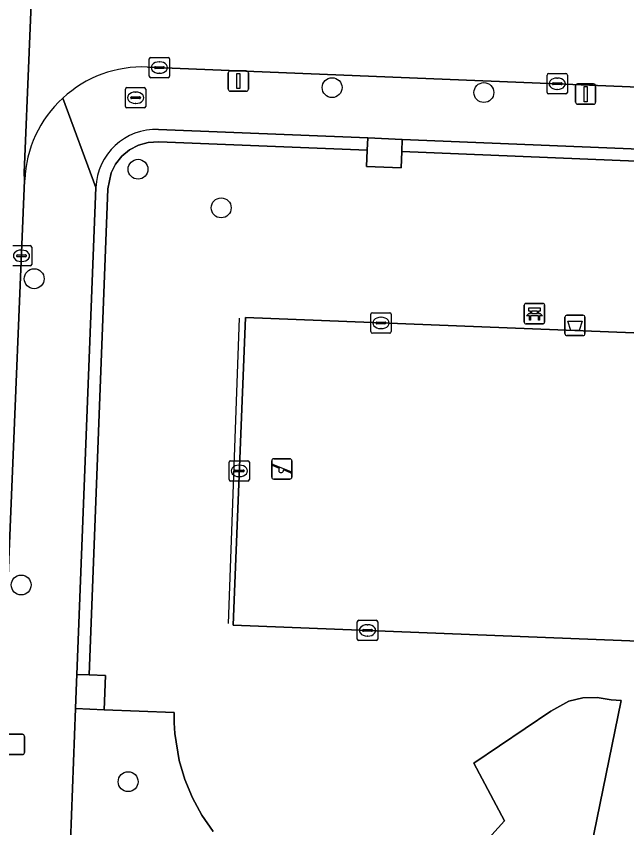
# Model space of a CAD drawing. Extents: x 161354 to 162026, y 386504 to 387460.
# Drawn here: x 161511.3 to 161541.33, y 386889.56 to 386929.48 of the extents above; entities that cross this region are included whole.
import ezdxf

# ---------------------------------------------------------------- set-up
doc = ezdxf.new("R2010")
doc.units = 0
for name, color, linetype in [('IMGEO_Afvalbak', 7, 'Continuous'), ('IMGEO_Bank', 7, 'Continuous'), ('IMGEO_Boom', 7, 'Continuous'), ('IMGEO_Brandkraan', 7, 'Continuous'), ('IMGEO_Groenvoorziening', 7, 'Continuous'), ('IMGEO_Haag', 7, 'Continuous'), ('IMGEO_Hek', 7, 'Continuous'), ('IMGEO_Kolk', 7, 'Continuous'), ('IMGEO_Lichtmast', 7, 'Continuous'), ('IMGEO_Rijbaan_lokaal_open', 7, 'Continuous'), ('IMGEO_Speelvoorziening', 7, 'Continuous'), ('IMGEO_Terreindeel_gesloten', 7, 'Continuous'), ('IMGEO_Voetpad_open', 7, 'Continuous')]:
    doc.layers.add(name, color=color, linetype=linetype)

msp = doc.modelspace()

# ---------------------------------------------------------------- linework, layer by layer
at = {"layer": 'IMGEO_Afvalbak'}
for p, q in [((161538.382, 386914.771), (161539.172, 386914.771)), ((161539.172, 386914.771), (161538.382, 386914.771)), ((161538.282, 386913.871), (161538.282, 386914.671)), ((161538.282, 386914.671), (161538.282, 386913.871)), ((161539.272, 386914.671), (161539.272, 386913.871)), ((161539.272, 386913.871), (161539.272, 386914.671)), ((161539.172, 386913.771), (161538.382, 386913.771)), ((161538.382, 386913.771), (161539.172, 386913.771))]:
    msp.add_line(p, q, dxfattribs=at)
msp.add_lwpolyline([(161538.425, 386914.485), (161539.129, 386914.485), (161538.98, 386914.015), (161538.574, 386914.015), (161538.425, 386914.485)], dxfattribs=at)
for centre, start, end in [((161538.382, 386914.671), 90, 180), ((161538.382, 386914.671), 90, 180), ((161539.172, 386914.671), 0, 90), ((161539.172, 386914.671), 360, 90), ((161538.382, 386913.871), 180, 270), ((161538.382, 386913.871), 180, 270), ((161539.172, 386913.871), 270, 0), ((161539.172, 386913.871), 270, 0)]:
    msp.add_arc(centre, 0.1, start, end, dxfattribs=at)
at = {"layer": 'IMGEO_Bank'}
for p, q in [((161536.287, 386914.427), (161536.287, 386915.268)), ((161536.287, 386915.268), (161536.287, 386914.427)), ((161536.362, 386915.352), (161537.203, 386915.352)), ((161537.203, 386915.352), (161536.362, 386915.352)), ((161537.287, 386915.277), (161537.287, 386914.436)), ((161537.287, 386914.436), (161537.287, 386915.277)), ((161536.984, 386914.75), (161536.591, 386914.75)), ((161536.596, 386914.858), (161536.596, 386914.964)), ((161536.64, 386914.964), (161536.64, 386914.858)), ((161536.928, 386914.97), (161536.646, 386914.97)), ((161536.646, 386914.852), (161536.928, 386914.852)), ((161536.934, 386914.858), (161536.934, 386914.964)), ((161536.978, 386914.964), (161536.978, 386914.858)), ((161537.212, 386914.352), (161536.371, 386914.352)), ((161536.371, 386914.352), (161537.212, 386914.352))]:
    msp.add_line(p, q, dxfattribs=at)
for points in [[(161536.59, 386914.97), (161536.504, 386914.97), (161536.504, 386915.131), (161537.067, 386915.131), (161537.067, 386914.97), (161536.984, 386914.97)], [(161536.534, 386914.75), (161536.392, 386914.75), (161536.504, 386914.852), (161536.59, 386914.852)], [(161536.584, 386914.743), (161536.584, 386914.536), (161536.541, 386914.536), (161536.541, 386914.743)], [(161536.984, 386914.852), (161537.067, 386914.852), (161537.179, 386914.75), (161537.04, 386914.75)], [(161537.034, 386914.743), (161537.034, 386914.536), (161536.99, 386914.536), (161536.99, 386914.743)]]:
    msp.add_lwpolyline(points, dxfattribs=at)
for centre, radius, start, end in [((161536.365, 386915.274), 0.0779, 92.4484, 184.2845), ((161536.365, 386915.274), 0.0779, 92.4484, 184.2845), ((161537.209, 386915.274), 0.0779, 2.4484, 94.2845), ((161537.209, 386915.274), 0.0779, 2.4484, 94.2845), ((161536.534, 386914.743), 0.00671, 2.8957, 87.1043), ((161536.591, 386914.743), 0.00671, 92.8957, 177.1043), ((161536.589, 386914.963), 0.00671, 2.8957, 87.1043), ((161536.589, 386914.859), 0.00671, 272.8957, 357.1043), ((161536.646, 386914.963), 0.00671, 92.8957, 177.1043), ((161536.646, 386914.859), 0.00671, 182.8957, 267.1043), ((161536.928, 386914.963), 0.00671, 2.8957, 87.1043), ((161536.928, 386914.859), 0.00671, 272.8957, 357.1043), ((161536.985, 386914.963), 0.00671, 92.8957, 177.1043), ((161536.985, 386914.859), 0.00671, 182.8957, 267.1043), ((161536.983, 386914.743), 0.00671, 2.8957, 87.1043), ((161537.04, 386914.743), 0.00671, 92.8957, 177.1043), ((161536.365, 386914.43), 0.0779, 182.4484, 274.2845), ((161536.365, 386914.43), 0.0779, 182.4484, 274.2845), ((161537.209, 386914.43), 0.0779, 272.4484, 4.2845), ((161537.209, 386914.43), 0.0779, 272.4484, 4.2845)]:
    msp.add_arc(centre, radius, start, end, dxfattribs=at)
at = {"layer": 'IMGEO_Boom'}
for centre in [(161526.833, 386925.968), (161534.299, 386925.725), (161517.289, 386921.953), (161521.378, 386920.054), (161512.181, 386916.568), (161511.54, 386901.505), (161516.802, 386891.83)]:
    msp.add_circle(centre, 0.489, dxfattribs=at)
at = {"layer": 'IMGEO_Brandkraan'}
for p, q in [((161516.668, 386925.045), (161516.668, 386925.897)), ((161516.743, 386925.971), (161517.595, 386925.971)), ((161517.669, 386925.897), (161517.669, 386925.045)), ((161516.97, 386925.514), (161517.368, 386925.514)), ((161517.156, 386925.751), (161517.181, 386925.751)), ((161516.927, 386925.465), (161516.927, 386925.477)), ((161517.365, 386925.428), (161516.967, 386925.428)), ((161517.179, 386925.191), (161517.154, 386925.191)), ((161517.411, 386925.477), (161517.411, 386925.465)), ((161517.595, 386924.971), (161516.743, 386924.971))]:
    msp.add_line(p, q, dxfattribs=at)
for points in [[(161516.668, 386925.045), (161516.668, 386925.897)], [(161516.743, 386925.971), (161517.595, 386925.971)], [(161517.669, 386925.897), (161517.669, 386925.045)], [(161517.595, 386924.971), (161516.743, 386924.971)]]:
    msp.add_lwpolyline(points, dxfattribs=at)
for centre, radius, start, end in [((161516.745, 386925.895), 0.0765, 91.552, 178.448), ((161516.745, 386925.895), 0.0765, 91.552, 178.448), ((161517.593, 386925.895), 0.0765, 1.552, 88.448), ((161517.593, 386925.895), 0.0765, 1.552, 88.448), ((161516.967, 386925.474), 0.0403, 85.8775, 175.7526), ((161517.372, 386925.476), 0.0386, 1.7309, 96.639), ((161516.964, 386925.464), 0.0366, 178.938, 274.7102), ((161517.368, 386925.471), 0.043, 264.8664, 352.4533), ((161516.745, 386925.047), 0.0765, 181.552, 268.448), ((161516.745, 386925.047), 0.0765, 181.552, 268.448), ((161517.593, 386925.047), 0.0765, 271.552, 358.448), ((161517.593, 386925.047), 0.0765, 271.552, 358.448)]:
    msp.add_arc(centre, radius, start, end, dxfattribs=at)
for centre, major_axis, ratio, start_param, end_param in [((161517.155, 386925.471), (-0.387, 0.002), 0.722429, 4.712389, 7.853982), ((161517.18, 386925.471), (-0.39, 0.002), 0.717154, 1.570796, 4.712389)]:
    msp.add_ellipse(centre, major_axis=major_axis, ratio=ratio, start_param=start_param, end_param=end_param, dxfattribs=at)
at = {"layer": 'IMGEO_Groenvoorziening'}
for points in [[(161515.212, 386921.054), (161514.284, 386897.103), (161514.883, 386897.08), (161515.81, 386920.984), (161515.966, 386921.773), (161516.178, 386922.202), (161516.485, 386922.592), (161516.866, 386922.909), (161517.304, 386923.14), (161517.782, 386923.274), (161518.306, 386923.309), (161528.56, 386922.89), (161528.584, 386923.49), (161518.298, 386923.91)], [(161565.669, 386921.374), (161530.258, 386922.821), (161530.225, 386922.021), (161528.527, 386922.091), (161528.56, 386922.89), (161518.306, 386923.309), (161517.782, 386923.274), (161517.304, 386923.14), (161516.866, 386922.909), (161516.485, 386922.592), (161516.178, 386922.202), (161515.966, 386921.773), (161515.81, 386920.984), (161514.883, 386897.08), (161515.683, 386897.049), (161515.618, 386895.37), (161519.058, 386895.238), (161519.062, 386894.723), (161519.096, 386894.196), (161519.315, 386892.874), (161519.592, 386891.94), (161519.965, 386891.041), (161520.43, 386890.185), (161520.983, 386889.383)], [(161532.371, 386886.657), (161535.307, 386889.901), (161533.798, 386892.739), (161537.584, 386895.295), (161538.485, 386895.787), (161539.165, 386895.954), (161539.864, 386895.977), (161540.553, 386895.853), (161541.049, 386895.817), (161538.079, 386881.318)], [(161538.079, 386881.318), (161541.049, 386895.817), (161540.553, 386895.853), (161539.864, 386895.977), (161539.165, 386895.954), (161538.485, 386895.787), (161537.584, 386895.295), (161533.798, 386892.739), (161535.307, 386889.901), (161532.371, 386886.657)], [(161520.983, 386889.383), (161520.43, 386890.185), (161519.965, 386891.041), (161519.592, 386891.94), (161519.315, 386892.874), (161519.096, 386894.196), (161519.062, 386894.723), (161519.058, 386895.238), (161515.618, 386895.37), (161514.219, 386895.424), (161513.715, 386882.315)]]:
    msp.add_lwpolyline(points, dxfattribs=at)
for points in [[(161565.693, 386921.973), (161530.282, 386923.42), (161530.258, 386922.821), (161565.669, 386921.374)], [(161548.957, 386898.462), (161521.965, 386899.532), (161522.566, 386914.658), (161549.558, 386913.588)]]:
    msp.add_lwpolyline(points, close=True, dxfattribs=at)
msp.add_arc((161518.184, 386920.938), 2.974, 87.8035, 177.7631, dxfattribs=at)
at = {"layer": 'IMGEO_Haag'}
msp.add_lwpolyline([(161515.212, 386921.054), (161514.284, 386897.103), (161514.883, 386897.08), (161515.81, 386920.984), (161515.966, 386921.773), (161516.178, 386922.202), (161516.485, 386922.592), (161516.866, 386922.909), (161517.304, 386923.14), (161517.782, 386923.274), (161518.306, 386923.309), (161528.56, 386922.89), (161528.584, 386923.49), (161518.298, 386923.91)], dxfattribs=at)
msp.add_lwpolyline([(161565.693, 386921.973), (161530.282, 386923.42), (161530.258, 386922.821), (161565.669, 386921.374)], close=True, dxfattribs=at)
msp.add_arc((161518.184, 386920.938), 2.974, 87.8035, 177.7631, dxfattribs=at)
at = {"layer": 'IMGEO_Hek'}
msp.add_lwpolyline([(161522.265, 386914.625), (161521.722, 386899.613)], dxfattribs=at)
at = {"layer": 'IMGEO_Kolk'}
for p, q in [((161517.838, 386926.529), (161517.838, 386927.381)), ((161517.913, 386927.455), (161518.765, 386927.455)), ((161518.326, 386927.235), (161518.351, 386927.235)), ((161518.839, 386927.381), (161518.839, 386926.529)), ((161518.097, 386926.949), (161518.097, 386926.961)), ((161518.535, 386926.912), (161518.137, 386926.912)), ((161518.14, 386926.998), (161518.538, 386926.998)), ((161518.581, 386926.961), (161518.581, 386926.949)), ((161518.765, 386926.455), (161517.913, 386926.455)), ((161518.349, 386926.675), (161518.324, 386926.675)), ((161537.405, 386925.734), (161537.405, 386926.586)), ((161537.48, 386926.66), (161538.332, 386926.66)), ((161537.893, 386926.44), (161537.918, 386926.44)), ((161538.406, 386926.586), (161538.406, 386925.734)), ((161537.664, 386926.154), (161537.664, 386926.166)), ((161538.102, 386926.117), (161537.704, 386926.117)), ((161537.707, 386926.203), (161538.105, 386926.203)), ((161538.148, 386926.166), (161538.148, 386926.154)), ((161538.332, 386925.66), (161537.48, 386925.66)), ((161537.916, 386925.88), (161537.891, 386925.88)), ((161511.131, 386918.195), (161511.983, 386918.195)), ((161511.544, 386917.975), (161511.569, 386917.975)), ((161512.057, 386918.121), (161512.057, 386917.269)), ((161511.315, 386917.689), (161511.315, 386917.701)), ((161511.753, 386917.652), (161511.355, 386917.652)), ((161511.358, 386917.738), (161511.756, 386917.738)), ((161511.799, 386917.701), (161511.799, 386917.689)), ((161511.983, 386917.195), (161511.131, 386917.195)), ((161511.567, 386917.415), (161511.542, 386917.415)), ((161528.738, 386913.966), (161528.738, 386914.818)), ((161528.813, 386914.892), (161529.665, 386914.892)), ((161529.739, 386914.818), (161529.739, 386913.966)), ((161528.997, 386914.386), (161528.997, 386914.398)), ((161529.435, 386914.349), (161529.037, 386914.349)), ((161529.04, 386914.435), (161529.438, 386914.435)), ((161529.226, 386914.672), (161529.251, 386914.672)), ((161529.481, 386914.398), (161529.481, 386914.386)), ((161529.249, 386914.112), (161529.224, 386914.112)), ((161529.665, 386913.892), (161528.813, 386913.892)), ((161521.767, 386906.691), (161521.767, 386907.543)), ((161521.842, 386907.617), (161522.694, 386907.617)), ((161522.768, 386907.543), (161522.768, 386906.691)), ((161522.069, 386907.16), (161522.467, 386907.16)), ((161522.255, 386907.397), (161522.28, 386907.397)), ((161522.026, 386907.111), (161522.026, 386907.123)), ((161522.464, 386907.074), (161522.066, 386907.074)), ((161522.278, 386906.837), (161522.253, 386906.837)), ((161522.51, 386907.123), (161522.51, 386907.111)), ((161522.694, 386906.617), (161521.842, 386906.617)), ((161528.074, 386898.845), (161528.074, 386899.697)), ((161528.149, 386899.771), (161529.001, 386899.771)), ((161528.562, 386899.551), (161528.587, 386899.551)), ((161529.075, 386899.697), (161529.075, 386898.845)), ((161528.333, 386899.265), (161528.333, 386899.277)), ((161528.771, 386899.228), (161528.373, 386899.228)), ((161528.376, 386899.314), (161528.774, 386899.314)), ((161528.817, 386899.277), (161528.817, 386899.265)), ((161529.001, 386898.771), (161528.149, 386898.771)), ((161528.585, 386898.991), (161528.56, 386898.991))]:
    msp.add_line(p, q, dxfattribs=at)
for points in [[(161517.838, 386926.529), (161517.838, 386927.381)], [(161517.913, 386927.455), (161518.765, 386927.455)], [(161518.839, 386927.381), (161518.839, 386926.529)], [(161518.765, 386926.455), (161517.913, 386926.455)], [(161537.405, 386925.734), (161537.405, 386926.586)], [(161537.48, 386926.66), (161538.332, 386926.66)], [(161538.406, 386926.586), (161538.406, 386925.734)], [(161538.332, 386925.66), (161537.48, 386925.66)], [(161511.131, 386918.195), (161511.983, 386918.195)], [(161512.057, 386918.121), (161512.057, 386917.269)], [(161511.983, 386917.195), (161511.131, 386917.195)], [(161528.738, 386913.966), (161528.738, 386914.818)], [(161528.813, 386914.892), (161529.665, 386914.892)], [(161529.739, 386914.818), (161529.739, 386913.966)], [(161529.665, 386913.892), (161528.813, 386913.892)], [(161521.767, 386906.691), (161521.767, 386907.543)], [(161521.842, 386907.617), (161522.694, 386907.617)], [(161522.768, 386907.543), (161522.768, 386906.691)], [(161522.694, 386906.617), (161521.842, 386906.617)], [(161528.074, 386898.845), (161528.074, 386899.697)], [(161528.149, 386899.771), (161529.001, 386899.771)], [(161529.075, 386899.697), (161529.075, 386898.845)], [(161529.001, 386898.771), (161528.149, 386898.771)]]:
    msp.add_lwpolyline(points, dxfattribs=at)
for centre, radius, start, end in [((161517.915, 386927.379), 0.0765, 91.552, 178.448), ((161517.915, 386927.379), 0.0765, 91.552, 178.448), ((161518.763, 386927.379), 0.0765, 1.552, 88.448), ((161518.763, 386927.379), 0.0765, 1.552, 88.448), ((161518.137, 386926.958), 0.0403, 85.8775, 175.7526), ((161518.134, 386926.948), 0.0366, 178.938, 274.7102), ((161518.538, 386926.955), 0.043, 264.8664, 352.4533), ((161518.542, 386926.96), 0.0386, 1.7309, 96.639), ((161517.915, 386926.531), 0.0765, 181.552, 268.448), ((161517.915, 386926.531), 0.0765, 181.552, 268.448), ((161518.763, 386926.531), 0.0765, 271.552, 358.448), ((161518.763, 386926.531), 0.0765, 271.552, 358.448), ((161537.482, 386926.584), 0.0765, 91.552, 178.448), ((161537.482, 386926.584), 0.0765, 91.552, 178.448), ((161538.33, 386926.584), 0.0765, 1.552, 88.448), ((161538.33, 386926.584), 0.0765, 1.552, 88.448), ((161537.704, 386926.163), 0.0403, 85.8775, 175.7526), ((161537.701, 386926.153), 0.0366, 178.938, 274.7102), ((161538.105, 386926.16), 0.043, 264.8664, 352.4533), ((161538.109, 386926.165), 0.0386, 1.7309, 96.639), ((161537.482, 386925.736), 0.0765, 181.552, 268.448), ((161537.482, 386925.736), 0.0765, 181.552, 268.448), ((161538.33, 386925.736), 0.0765, 271.552, 358.448), ((161538.33, 386925.736), 0.0765, 271.552, 358.448), ((161511.981, 386918.119), 0.0765, 1.552, 88.448), ((161511.981, 386918.119), 0.0765, 1.552, 88.448), ((161511.355, 386917.698), 0.0403, 85.8775, 175.7526), ((161511.352, 386917.688), 0.0366, 178.938, 274.7102), ((161511.756, 386917.695), 0.043, 264.8664, 352.4533), ((161511.76, 386917.7), 0.0386, 1.7309, 96.639), ((161511.981, 386917.271), 0.0765, 271.552, 358.448), ((161511.981, 386917.271), 0.0765, 271.552, 358.448), ((161528.815, 386914.816), 0.0765, 91.552, 178.448), ((161528.815, 386914.816), 0.0765, 91.552, 178.448), ((161529.663, 386914.816), 0.0765, 1.552, 88.448), ((161529.663, 386914.816), 0.0765, 1.552, 88.448), ((161529.037, 386914.395), 0.0403, 85.8775, 175.7526), ((161529.034, 386914.385), 0.0366, 178.938, 274.7102), ((161529.438, 386914.392), 0.043, 264.8664, 352.4533), ((161529.442, 386914.397), 0.0386, 1.7309, 96.639), ((161528.815, 386913.968), 0.0765, 181.552, 268.448), ((161528.815, 386913.968), 0.0765, 181.552, 268.448), ((161529.663, 386913.968), 0.0765, 271.552, 358.448), ((161529.663, 386913.968), 0.0765, 271.552, 358.448), ((161521.844, 386907.541), 0.0765, 91.552, 178.448), ((161521.844, 386907.541), 0.0765, 91.552, 178.448), ((161522.692, 386907.541), 0.0765, 1.552, 88.448), ((161522.692, 386907.541), 0.0765, 1.552, 88.448), ((161522.066, 386907.12), 0.0403, 85.8775, 175.7526), ((161522.471, 386907.122), 0.0386, 1.7309, 96.639), ((161522.063, 386907.11), 0.0366, 178.938, 274.7102), ((161522.467, 386907.117), 0.043, 264.8664, 352.4533), ((161521.844, 386906.693), 0.0765, 181.552, 268.448), ((161521.844, 386906.693), 0.0765, 181.552, 268.448), ((161522.692, 386906.693), 0.0765, 271.552, 358.448), ((161522.692, 386906.693), 0.0765, 271.552, 358.448), ((161528.151, 386899.695), 0.0765, 91.552, 178.448), ((161528.151, 386899.695), 0.0765, 91.552, 178.448), ((161528.999, 386899.695), 0.0765, 1.552, 88.448), ((161528.999, 386899.695), 0.0765, 1.552, 88.448), ((161528.373, 386899.274), 0.0403, 85.8775, 175.7526), ((161528.37, 386899.264), 0.0366, 178.938, 274.7102), ((161528.774, 386899.271), 0.043, 264.8664, 352.4533), ((161528.778, 386899.276), 0.0386, 1.7309, 96.639), ((161528.151, 386898.847), 0.0765, 181.552, 268.448), ((161528.151, 386898.847), 0.0765, 181.552, 268.448), ((161528.999, 386898.847), 0.0765, 271.552, 358.448), ((161528.999, 386898.847), 0.0765, 271.552, 358.448)]:
    msp.add_arc(centre, radius, start, end, dxfattribs=at)
for centre, major_axis, ratio, start_param, end_param in [((161518.325, 386926.955), (-0.387, 0.002), 0.722429, 4.712389, 7.853982), ((161518.35, 386926.955), (-0.39, 0.002), 0.717154, 1.570796, 4.712389), ((161537.892, 386926.16), (-0.387, 0.002), 0.722429, 4.712389, 7.853982), ((161537.917, 386926.16), (-0.39, 0.002), 0.717154, 1.570796, 4.712389), ((161511.543, 386917.695), (-0.387, 0.002), 0.722429, 4.712389, 7.853982), ((161511.568, 386917.695), (-0.39, 0.002), 0.717154, 1.570796, 4.712389), ((161529.225, 386914.392), (-0.387, 0.002), 0.722429, 4.712389, 7.853982), ((161529.25, 386914.392), (-0.39, 0.002), 0.717154, 1.570796, 4.712389), ((161522.254, 386907.117), (-0.387, 0.002), 0.722429, 4.712389, 7.853982), ((161522.279, 386907.117), (-0.39, 0.002), 0.717154, 1.570796, 4.712389), ((161528.561, 386899.271), (-0.387, 0.002), 0.722429, 4.712389, 7.853982), ((161528.586, 386899.271), (-0.39, 0.002), 0.717154, 1.570796, 4.712389)]:
    msp.add_ellipse(centre, major_axis=major_axis, ratio=ratio, start_param=start_param, end_param=end_param, dxfattribs=at)
at = {"layer": 'IMGEO_Lichtmast'}
for p, q in [((161521.824, 386926.792), (161522.614, 386926.792)), ((161522.614, 386926.792), (161521.824, 386926.792)), ((161521.724, 386925.892), (161521.724, 386926.692)), ((161521.724, 386926.692), (161521.724, 386925.892)), ((161522.714, 386926.692), (161522.714, 386925.892)), ((161522.714, 386925.892), (161522.714, 386926.692)), ((161538.806, 386925.251), (161538.806, 386926.051)), ((161538.806, 386926.051), (161538.806, 386925.251)), ((161538.906, 386926.151), (161539.696, 386926.151)), ((161539.696, 386926.151), (161538.906, 386926.151)), ((161539.796, 386926.051), (161539.796, 386925.251)), ((161539.796, 386925.251), (161539.796, 386926.051)), ((161522.614, 386925.792), (161521.824, 386925.792)), ((161521.824, 386925.792), (161522.614, 386925.792)), ((161539.696, 386925.151), (161538.906, 386925.151)), ((161538.906, 386925.151), (161539.696, 386925.151)), ((161510.81, 386894.159), (161511.6, 386894.159)), ((161511.6, 386894.159), (161510.81, 386894.159)), ((161511.7, 386894.059), (161511.7, 386893.259)), ((161511.7, 386893.259), (161511.7, 386894.059)), ((161511.6, 386893.159), (161510.81, 386893.159)), ((161510.81, 386893.159), (161511.6, 386893.159))]:
    msp.add_line(p, q, dxfattribs=at)
for points in [[(161522.144, 386926.667), (161522.294, 386926.667), (161522.294, 386925.917), (161522.144, 386925.917), (161522.144, 386926.667)], [(161539.226, 386926.026), (161539.376, 386926.026), (161539.376, 386925.276), (161539.226, 386925.276), (161539.226, 386926.026)]]:
    msp.add_lwpolyline(points, dxfattribs=at)
for centre, start, end in [((161521.824, 386926.692), 90, 180), ((161521.824, 386926.692), 90, 180), ((161522.614, 386926.692), 0, 90), ((161522.614, 386926.692), 360, 90), ((161538.906, 386926.051), 90, 180), ((161538.906, 386926.051), 90, 180), ((161539.696, 386926.051), 0, 90), ((161539.696, 386926.051), 360, 90), ((161521.824, 386925.892), 180, 270), ((161521.824, 386925.892), 180, 270), ((161522.614, 386925.892), 270, 0), ((161522.614, 386925.892), 270, 0), ((161538.906, 386925.251), 180, 270), ((161538.906, 386925.251), 180, 270), ((161539.696, 386925.251), 270, 0), ((161539.696, 386925.251), 270, 0), ((161511.6, 386894.059), 0, 90), ((161511.6, 386894.059), 360, 90), ((161511.6, 386893.259), 270, 0), ((161511.6, 386893.259), 270, 0)]:
    msp.add_arc(centre, 0.1, start, end, dxfattribs=at)
at = {"layer": 'IMGEO_Rijbaan_lokaal_open'}
msp.add_lwpolyline([(161511.712, 386921.424), (161511.686, 386921.771), (161512.422, 386939.603), (161512.465, 386939.948), (161512.956, 386952.396), (161506.035, 386952.669), (161505.425, 386937.538), (161505.226, 386932.595), (161504.432, 386912.928), (161504.179, 386906.584), (161503.41, 386887.521), (161510.279, 386887.244)], close=True, dxfattribs=at)
for points in [[(161512.465, 386939.948), (161512.422, 386939.603), (161511.686, 386921.771), (161511.712, 386921.424)], [(161517.752, 386926.979), (161564.038, 386925.094), (161564.329, 386932.26)]]:
    msp.add_lwpolyline(points, dxfattribs=at)
for centre, radius, start, end in [((161517.515, 386921.178), 5.806, 87.6567, 132.6248), ((161517.518, 386921.174), 5.811, 132.6171, 177.5316)]:
    msp.add_arc(centre, radius, start, end, dxfattribs=at)
at = {"layer": 'IMGEO_Speelvoorziening'}
for p, q in [((161523.864, 386906.812), (161523.864, 386907.612)), ((161523.864, 386907.612), (161523.864, 386906.812)), ((161523.964, 386907.712), (161524.754, 386907.712)), ((161524.754, 386907.712), (161523.964, 386907.712)), ((161524.854, 386907.612), (161524.854, 386906.812)), ((161524.854, 386906.812), (161524.854, 386907.612)), ((161524.247, 386907.24), (161523.908, 386907.377)), ((161523.933, 386907.437), (161524.809, 386907.084)), ((161524.785, 386907.024), (161524.445, 386907.161)), ((161524.754, 386906.712), (161523.964, 386906.712)), ((161523.964, 386906.712), (161524.754, 386906.712))]:
    msp.add_line(p, q, dxfattribs=at)
for centre, radius, start, end in [((161523.964, 386907.612), 0.1, 90, 180), ((161523.964, 386907.612), 0.1, 90, 180), ((161524.754, 386907.612), 0.1, 0, 90), ((161524.754, 386907.612), 0.1, 360, 90), ((161523.921, 386907.407), 0.0327, 68.078, 248.078), ((161524.326, 386907.15), 0.12, 130.9928, 5.1632), ((161523.964, 386906.812), 0.1, 180, 270), ((161523.964, 386906.812), 0.1, 180, 270), ((161524.754, 386906.812), 0.1, 270, 0), ((161524.754, 386906.812), 0.1, 270, 0), ((161524.797, 386907.054), 0.0327, 248.078, 68.078)]:
    msp.add_arc(centre, radius, start, end, dxfattribs=at)
at = {"layer": 'IMGEO_Terreindeel_gesloten'}
msp.add_lwpolyline([(161549.558, 386913.588), (161522.566, 386914.658), (161521.965, 386899.532), (161548.957, 386898.462)], close=True, dxfattribs=at)
at = {"layer": 'IMGEO_Voetpad_open'}
for points in [[(161580.19, 386924.436), (161576.41, 386924.59), (161566.824, 386924.98), (161564.038, 386925.094), (161517.752, 386926.979)], [(161513.476, 386878.267), (161513.715, 386882.315), (161514.219, 386895.424), (161514.269, 386896.723), (161514.284, 386897.103), (161515.212, 386921.054), (161513.583, 386925.45)], [(161513.583, 386925.45), (161515.212, 386921.054)], [(161518.298, 386923.91), (161528.584, 386923.49), (161530.282, 386923.42), (161565.693, 386921.973), (161567.391, 386921.904), (161567.629, 386921.894), (161575.828, 386921.559), (161577.253, 386921.501), (161580.52, 386921.368), (161598.792, 386920.532), (161600.443, 386920.298), (161603.346, 386920.042), (161604.896, 386919.835), (161605.655, 386919.668), (161607.34, 386919.182), (161608.974, 386918.547), (161610.545, 386917.769), (161613.626, 386916.073), (161615.666, 386914.035), (161621.155, 386910.96), (161624.541, 386915.869)], [(161511.712, 386921.424), (161510.279, 386887.244), (161510.162, 386884.447), (161510.074, 386882.337), (161510.573, 386882.314), (161510.353, 386877.068), (161509.854, 386877.091), (161509.464, 386867.795), (161508.864, 386852.19), (161510.036, 386852.158), (161509.837, 386847.043), (161508.658, 386847.12), (161508.474, 386842.71), (161508.315, 386836.476), (161508.312, 386836.198)]]:
    msp.add_lwpolyline(points, dxfattribs=at)
for points in [[(161528.584, 386923.49), (161528.56, 386922.89), (161528.527, 386922.091), (161530.225, 386922.021), (161530.258, 386922.821), (161530.282, 386923.42)], [(161514.284, 386897.103), (161514.269, 386896.723), (161514.219, 386895.424), (161515.618, 386895.37), (161515.683, 386897.049), (161514.883, 386897.08)]]:
    msp.add_lwpolyline(points, close=True, dxfattribs=at)
for centre, radius, start, end in [((161517.515, 386921.178), 5.806, 87.6567, 132.6248), ((161517.518, 386921.174), 5.811, 132.6171, 177.5316), ((161518.184, 386920.938), 2.974, 87.8035, 177.7631)]:
    msp.add_arc(centre, radius, start, end, dxfattribs=at)

doc.saveas('drawing.dxf')
